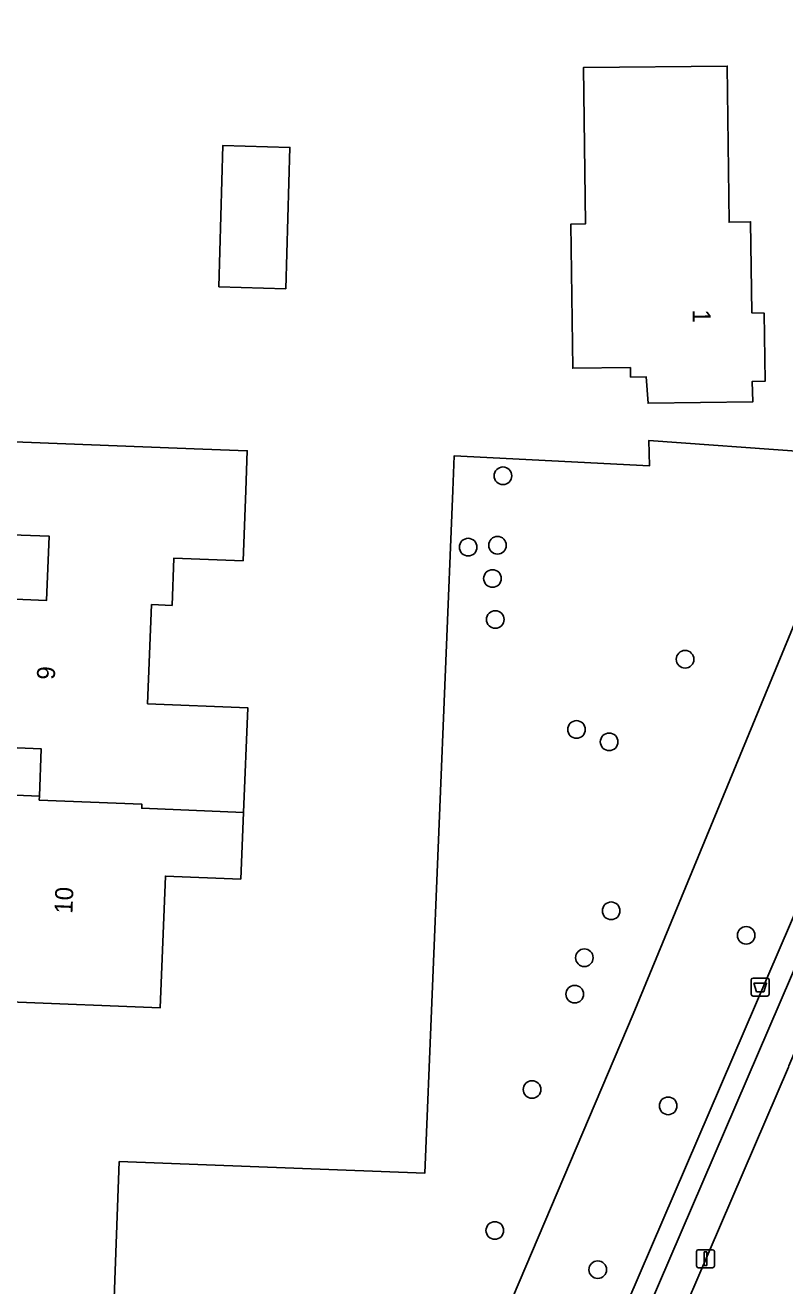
# Model space of a CAD drawing. Extents: x 160732 to 162107, y 387428 to 388479.
# Drawn here: x 161877.8 to 161920, y 387705.8 to 387775.9 of the extents above; entities that cross this region are included whole.
import ezdxf

# ---------------------------------------------------------------- set-up
doc = ezdxf.new("R2010")
doc.units = 0
for name, color, linetype in [('IMGEO_Afvalbak', 7, 'Continuous'), ('IMGEO_Boom', 7, 'Continuous'), ('IMGEO_Erf', 7, 'Continuous'), ('IMGEO_Fietspad_gesloten', 7, 'Continuous'), ('IMGEO_Groenvoorziening', 7, 'Continuous'), ('IMGEO_Lichtmast', 7, 'Continuous'), ('IMGEO_Pand', 7, 'Continuous'), ('IMGEO_Pand_nummerreeks', 7, 'Continuous'), ('IMGEO_Voetpad_open', 7, 'Continuous')]:
    doc.layers.add(name, color=color, linetype=linetype)

msp = doc.modelspace()

# ---------------------------------------------------------------- linework, layer by layer
at = {"layer": 'IMGEO_Afvalbak'}
for p, q in [((161918.132, 387721.992), (161918.132, 387722.792)), ((161918.132, 387722.792), (161918.132, 387721.992)), ((161918.232, 387722.892), (161919.022, 387722.892)), ((161919.022, 387722.892), (161918.232, 387722.892)), ((161919.122, 387722.792), (161919.122, 387721.992)), ((161919.122, 387721.992), (161919.122, 387722.792)), ((161919.022, 387721.892), (161918.232, 387721.892)), ((161918.232, 387721.892), (161919.022, 387721.892))]:
    msp.add_line(p, q, dxfattribs=at)
msp.add_lwpolyline([(161918.275, 387722.606), (161918.979, 387722.606), (161918.83, 387722.136), (161918.424, 387722.136), (161918.275, 387722.606)], dxfattribs=at)
for centre, start, end in [((161918.232, 387722.792), 90, 180), ((161918.232, 387722.792), 90, 180), ((161919.022, 387722.792), 0, 90), ((161919.022, 387722.792), 360, 90), ((161918.232, 387721.992), 180, 270), ((161918.232, 387721.992), 180, 270), ((161919.022, 387721.992), 270, 0), ((161919.022, 387721.992), 270, 0)]:
    msp.add_arc(centre, 0.1, start, end, dxfattribs=at)
at = {"layer": 'IMGEO_Boom'}
for centre in [(161904.332, 387750.811), (161902.399, 387746.847), (161904.031, 387746.95), (161903.75, 387745.104), (161903.906, 387742.825), (161914.455, 387740.614), (161908.42, 387736.713), (161910.233, 387736.027), (161910.346, 387726.635), (161917.848, 387725.269), (161908.858, 387724.026), (161908.323, 387722.001), (161905.951, 387716.701), (161913.514, 387715.793), (161903.879, 387708.866), (161909.601, 387706.688)]:
    msp.add_circle(centre, 0.489, dxfattribs=at)
at = {"layer": 'IMGEO_Erf'}
for points in [[(161880.358, 387647.581), (161892.061, 387675.119), (161886.124, 387677.648), (161890.604, 387688.136), (161882.13, 387688.528), (161882.254, 387691.929), (161883.011, 387712.698), (161899.997, 387712.055), (161901.551, 387750), (161901.63, 387751.922), (161912.478, 387751.368), (161912.445, 387752.781), (161921.159, 387752.145), (161922.388, 387754.906), (161928.278, 387768.138), (161932.35, 387778.164)], [(161876.716, 387752.709), (161887.657, 387752.293), (161890.126, 387752.199), (161890.043, 387750), (161889.894, 387746.087), (161886.049, 387746.233), (161885.949, 387743.604), (161884.812, 387743.65), (161884.59, 387738.14), (161890.148, 387737.916), (161889.914, 387732.106), (161889.764, 387728.397), (161885.578, 387728.566), (161885.282, 387721.24), (161876.926, 387721.578)], [(161876.328, 387743.993), (161878.976, 387743.886), (161879.12, 387747.449), (161876.519, 387747.548)], [(161875.887, 387733.121), (161878.574, 387733.013), (161878.68, 387735.633), (161875.994, 387735.741)], [(161920.196, 387717.943), (161887.626, 387642.23)]]:
    msp.add_lwpolyline(points, dxfattribs=at)
for points in [[(161916.797, 387773.586), (161916.898, 387764.899), (161918.096, 387764.933), (161918.161, 387759.876), (161918.855, 387759.843), (161918.899, 387756.068), (161918.19, 387756.06), (161918.21, 387754.914), (161912.396, 387754.84), (161912.293, 387756.309), (161911.423, 387756.297), (161911.416, 387756.827), (161908.216, 387756.785), (161908.111, 387764.804), (161908.921, 387764.815), (161908.807, 387773.497)], [(161892.492, 387769.063), (161892.265, 387761.206), (161888.549, 387761.32), (161888.776, 387769.17)]]:
    msp.add_lwpolyline(points, close=True, dxfattribs=at)
at = {"layer": 'IMGEO_Fietspad_gesloten'}
msp.add_lwpolyline([(161933.668, 387755.273), (161931.787, 387752.401), (161931.51, 387751.953), (161930.67, 387750), (161887.355, 387649.335), (161885.124, 387644.161), (161886.105, 387643.404), (161932.572, 387751.385), (161941.509, 387765.032), (161940.506, 387765.69)], close=True, dxfattribs=at)
at = {"layer": 'IMGEO_Groenvoorziening'}
for points in [[(161885.124, 387644.161), (161887.355, 387649.335), (161930.67, 387750), (161931.51, 387751.953), (161931.787, 387752.401), (161933.668, 387755.273), (161931.109, 387754.89), (161925.615, 387754.9), (161923.593, 387750), (161911.574, 387720.882), (161897.533, 387687.883), (161892.061, 387675.119), (161880.358, 387647.581)], [(161897.533, 387687.883), (161911.574, 387720.882), (161923.593, 387750), (161925.615, 387754.9), (161922.388, 387754.906), (161921.159, 387752.145), (161912.445, 387752.781), (161912.478, 387751.368), (161901.63, 387751.922), (161901.551, 387750), (161899.997, 387712.055), (161883.011, 387712.698), (161882.254, 387691.929), (161882.13, 387688.528), (161890.604, 387688.136)]]:
    msp.add_lwpolyline(points, close=True, dxfattribs=at)
at = {"layer": 'IMGEO_Lichtmast'}
for p, q in [((161915.09, 387706.897), (161915.09, 387707.697)), ((161915.09, 387707.697), (161915.09, 387706.897)), ((161915.19, 387707.797), (161915.98, 387707.797)), ((161915.98, 387707.797), (161915.19, 387707.797)), ((161916.08, 387707.697), (161916.08, 387706.897)), ((161916.08, 387706.897), (161916.08, 387707.697)), ((161915.98, 387706.797), (161915.19, 387706.797)), ((161915.19, 387706.797), (161915.98, 387706.797))]:
    msp.add_line(p, q, dxfattribs=at)
msp.add_lwpolyline([(161915.51, 387707.672), (161915.66, 387707.672), (161915.66, 387706.922), (161915.51, 387706.922), (161915.51, 387707.672)], dxfattribs=at)
for centre, start, end in [((161915.19, 387707.697), 90, 180), ((161915.19, 387707.697), 90, 180), ((161915.98, 387707.697), 0, 90), ((161915.98, 387707.697), 360, 90), ((161915.19, 387706.897), 180, 270), ((161915.19, 387706.897), 180, 270), ((161915.98, 387706.897), 270, 0), ((161915.98, 387706.897), 270, 0)]:
    msp.add_arc(centre, 0.1, start, end, dxfattribs=at)
at = {"layer": 'IMGEO_Pand'}
for points in [[(161908.807, 387773.497), (161908.921, 387764.815), (161908.111, 387764.804), (161908.216, 387756.785), (161911.416, 387756.827), (161911.423, 387756.297), (161912.293, 387756.309), (161912.396, 387754.84), (161918.21, 387754.914), (161918.19, 387756.06), (161918.899, 387756.068), (161918.855, 387759.843), (161918.161, 387759.876), (161918.096, 387764.933), (161916.898, 387764.899), (161916.797, 387773.586)], [(161888.776, 387769.17), (161888.549, 387761.32), (161892.265, 387761.206), (161892.492, 387769.063)], [(161878.574, 387733.013), (161875.887, 387733.121), (161875.748, 387729.677), (161877.251, 387729.616), (161876.926, 387721.578), (161885.282, 387721.24), (161885.578, 387728.566), (161889.764, 387728.397), (161889.914, 387732.106), (161884.258, 387732.334), (161884.267, 387732.56), (161878.565, 387732.788)]]:
    msp.add_lwpolyline(points, close=True, dxfattribs=at)
for points in [[(161875.994, 387735.741), (161878.68, 387735.633), (161878.574, 387733.013), (161878.565, 387732.788), (161884.267, 387732.56), (161884.258, 387732.334), (161889.914, 387732.106), (161890.148, 387737.916), (161884.59, 387738.14), (161884.812, 387743.65), (161885.949, 387743.604), (161886.049, 387746.233), (161889.894, 387746.087), (161890.043, 387750), (161890.126, 387752.199), (161887.657, 387752.293), (161876.716, 387752.709)], [(161876.519, 387747.548), (161879.12, 387747.449), (161878.976, 387743.886), (161876.328, 387743.993)]]:
    msp.add_lwpolyline(points, dxfattribs=at)
at = {"layer": 'IMGEO_Voetpad_open'}
msp.add_lwpolyline([(161933.969, 387750), (161934.243, 387750.637), (161939.139, 387758.046), (161944.158, 387765.702), (161948.077, 387774.667), (161944.726, 387774.609), (161941.658, 387767.446), (161940.506, 387765.69), (161941.509, 387765.032), (161932.572, 387751.385), (161886.105, 387643.404), (161887.626, 387642.23), (161920.196, 387717.943), (161920.223, 387718.023), (161922.739, 387723.927)], close=True, dxfattribs=at)

# ---------------------------------------------------------------- texts
at = {"layer": 'IMGEO_Pand_nummerreeks'}
for s, rotation, p in [('1', 270.65191, (161914.871, 387760.048)), ('9', 87.67973, (161879.428, 387739.46)), ('10', 87.68463, (161880.406, 387726.455))]:
    msp.add_text(s, height=1, rotation=rotation, dxfattribs=at).set_placement(p)

doc.saveas('drawing.dxf')
